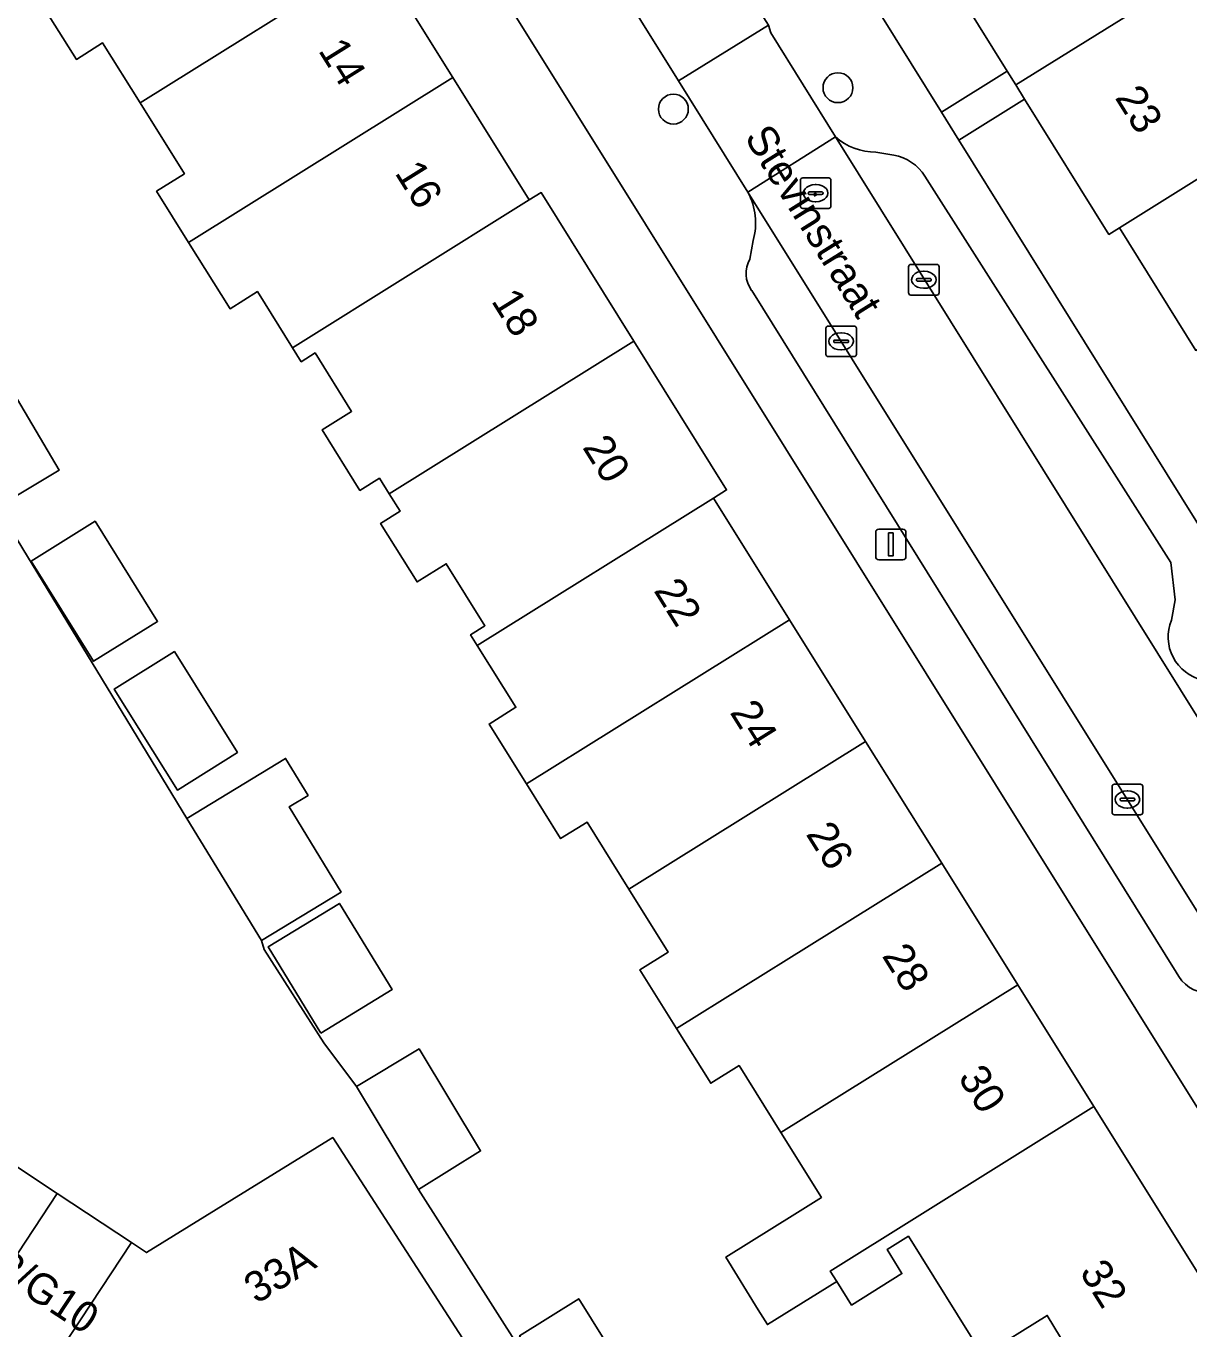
# Model space of a CAD drawing. Extents: x 159279 to 160377, y 384531 to 385888.
# Drawn here: x 159891.01 to 159929.07, y 385007.87 to 385050.51 of the extents above; entities that cross this region are included whole.
import ezdxf

# ---------------------------------------------------------------- set-up
doc = ezdxf.new("R2010")
doc.units = 0
for name, color, linetype in [('IMGEO_Boom', 7, 'Continuous'), ('IMGEO_Erf', 7, 'Continuous'), ('IMGEO_Kolk', 7, 'Continuous'), ('IMGEO_Lichtmast', 7, 'Continuous'), ('IMGEO_Openbare_ruimte_label', 7, 'Continuous'), ('IMGEO_Pand', 7, 'Continuous'), ('IMGEO_Pand_nummerreeks', 7, 'Continuous'), ('IMGEO_Parkeervlak_open', 7, 'Continuous'), ('IMGEO_Rijbaan_lokaal_open', 7, 'Continuous'), ('IMGEO_Rioolput', 7, 'Continuous'), ('IMGEO_Voetpad_open', 7, 'Continuous')]:
    doc.layers.add(name, color=color, linetype=linetype)

msp = doc.modelspace()

# ---------------------------------------------------------------- linework, layer by layer
at = {"layer": 'IMGEO_Boom'}
for centre in [(159917.58, 385048.493), (159912.194, 385047.794)]:
    msp.add_circle(centre, 0.489, dxfattribs=at)
at = {"layer": 'IMGEO_Erf'}
for points in [[(159910.697, 385069.73), (159908.196, 385073.741), (159905.695, 385077.752), (159903.193, 385081.764), (159900.797, 385085.607), (159900.692, 385085.775), (159899.904, 385085.283), (159899.772, 385085.494), (159898.904, 385084.953), (159897.291, 385087.541), (159898.155, 385088.079), (159897.319, 385089.42), (159895.629, 385088.366), (159920.97, 385047.69), (159923.122, 385049.031), (159920.357, 385053.472), (159920.701, 385053.686), (159918.2, 385057.697), (159915.699, 385061.708), (159913.198, 385065.719)], [(159895.312, 385031.028), (159893.217, 385029.719), (159891.172, 385032.992), (159893.266, 385034.301)], [(159897.928, 385026.736), (159895.961, 385025.507), (159893.896, 385028.811), (159895.864, 385030.04)], [(159900.66, 385017.554), (159898.936, 385020.376), (159901.264, 385021.798), (159902.988, 385018.976)], [(159911.061, 385005.705), (159912.329, 385006.497), (159913.581, 385004.492), (159910.379, 385002.491), (159909.126, 385004.497), (159907.16, 385007.646), (159909.095, 385008.854)]]:
    msp.add_lwpolyline(points, close=True, dxfattribs=at)
for points in [[(159936.519, 385003.628), (159888.362, 385080.722)], [(159872.046, 385062.696), (159880.878, 385049.064), (159883.066, 385050.482), (159885.069, 385047.391), (159887.063, 385044.313), (159884.874, 385042.895), (159886.151, 385041.353), (159888.183, 385042.561), (159890.075, 385039.377), (159892.096, 385035.977), (159890.065, 385034.77), (159896.273, 385024.572), (159899.502, 385026.543), (159900.24, 385025.333), (159899.617, 385024.953), (159901.317, 385022.168), (159898.712, 385020.577), (159898.797, 385020.287), (159900.75, 385017.23), (159901.82, 385015.798), (159903.87, 385017.034), (159905.882, 385013.697), (159903.85, 385012.429), (159910.522, 385001.973)], [(159902.473, 385052.829), (159904.977, 385048.823), (159907.479, 385044.819), (159907.869, 385045.063), (159910.901, 385040.198), (159913.935, 385035.33), (159913.508, 385035.064), (159915.996, 385031.081), (159918.485, 385027.098), (159920.974, 385023.114), (159923.463, 385019.131), (159925.952, 385015.146), (159931.428, 385006.383)], [(159927.193, 385003.737), (159924.428, 385008.312), (159922.326, 385006.999), (159919.886, 385010.904), (159919.185, 385010.466), (159919.675, 385009.681), (159918.024, 385008.65), (159917.539, 385009.426), (159915.269, 385008.01), (159914.969, 385008.499), (159913.912, 385010.222), (159916.164, 385011.627), (159917.039, 385012.173), (159915.713, 385014.295), (159914.343, 385016.488), (159913.418, 385015.911), (159912.299, 385017.701), (159911.098, 385019.624), (159912.027, 385020.204), (159910.739, 385022.265), (159909.369, 385024.458), (159908.502, 385023.917), (159907.384, 385025.707), (159906.161, 385027.664), (159907.042, 385028.214), (159905.777, 385030.239), (159905.559, 385030.588), (159906.027, 385030.881), (159904.759, 385032.911), (159903.808, 385032.317), (159902.611, 385034.232), (159903.247, 385034.63), (159902.891, 385035.199), (159902.571, 385035.71), (159901.935, 385035.312), (159900.697, 385037.293), (159901.665, 385037.898), (159900.469, 385039.811), (159900.013, 385039.526), (159899.727, 385039.983), (159898.58, 385041.819), (159897.684, 385041.259), (159896.329, 385043.428), (159895.28, 385045.106), (159896.192, 385045.676), (159894.738, 385048.003), (159893.516, 385049.958), (159892.655, 385049.419), (159891.372, 385051.471)], [(159929.288, 385039.896), (159926.789, 385043.908), (159926.445, 385043.693), (159923.69, 385048.119), (159921.539, 385046.778), (159950.682, 385000)]]:
    msp.add_lwpolyline(points, dxfattribs=at)
at = {"layer": 'IMGEO_Kolk'}
for p, q in [((159919.89, 385041.782), (159919.89, 385042.634)), ((159919.965, 385042.708), (159920.817, 385042.708)), ((159920.378, 385042.488), (159920.403, 385042.488)), ((159920.891, 385042.634), (159920.891, 385041.782)), ((159920.149, 385042.202), (159920.149, 385042.214)), ((159920.587, 385042.165), (159920.189, 385042.165)), ((159920.192, 385042.251), (159920.59, 385042.251)), ((159920.633, 385042.214), (159920.633, 385042.202)), ((159920.817, 385041.708), (159919.965, 385041.708)), ((159920.401, 385041.928), (159920.376, 385041.928)), ((159917.183, 385039.766), (159917.183, 385040.618)), ((159917.258, 385040.692), (159918.11, 385040.692)), ((159917.671, 385040.472), (159917.696, 385040.472)), ((159918.184, 385040.618), (159918.184, 385039.766)), ((159917.442, 385040.186), (159917.442, 385040.198)), ((159917.88, 385040.149), (159917.482, 385040.149)), ((159917.485, 385040.235), (159917.883, 385040.235)), ((159917.694, 385039.912), (159917.669, 385039.912)), ((159917.926, 385040.198), (159917.926, 385040.186)), ((159918.11, 385039.692), (159917.258, 385039.692)), ((159926.552, 385024.771), (159926.552, 385025.623)), ((159926.627, 385025.697), (159927.479, 385025.697)), ((159927.04, 385025.477), (159927.065, 385025.477)), ((159927.553, 385025.623), (159927.553, 385024.771)), ((159926.811, 385025.191), (159926.811, 385025.203)), ((159927.249, 385025.154), (159926.851, 385025.154)), ((159926.854, 385025.24), (159927.252, 385025.24)), ((159927.295, 385025.203), (159927.295, 385025.191)), ((159927.479, 385024.697), (159926.627, 385024.697)), ((159927.063, 385024.917), (159927.038, 385024.917))]:
    msp.add_line(p, q, dxfattribs=at)
for points in [[(159919.89, 385041.782), (159919.89, 385042.634)], [(159919.965, 385042.708), (159920.817, 385042.708)], [(159920.891, 385042.634), (159920.891, 385041.782)], [(159920.817, 385041.708), (159919.965, 385041.708)], [(159917.183, 385039.766), (159917.183, 385040.618)], [(159917.258, 385040.692), (159918.11, 385040.692)], [(159918.184, 385040.618), (159918.184, 385039.766)], [(159918.11, 385039.692), (159917.258, 385039.692)], [(159926.552, 385024.771), (159926.552, 385025.623)], [(159926.627, 385025.697), (159927.479, 385025.697)], [(159927.553, 385025.623), (159927.553, 385024.771)], [(159927.479, 385024.697), (159926.627, 385024.697)]]:
    msp.add_lwpolyline(points, dxfattribs=at)
for centre, radius, start, end in [((159919.967, 385042.632), 0.0765, 91.552, 178.448), ((159919.967, 385042.632), 0.0765, 91.552, 178.448), ((159920.815, 385042.632), 0.0765, 1.552, 88.448), ((159920.815, 385042.632), 0.0765, 1.552, 88.448), ((159920.189, 385042.211), 0.0403, 85.8775, 175.7526), ((159920.186, 385042.201), 0.0366, 178.938, 274.7102), ((159920.59, 385042.208), 0.043, 264.8664, 352.4533), ((159920.594, 385042.213), 0.0386, 1.7309, 96.639), ((159919.967, 385041.784), 0.0765, 181.552, 268.448), ((159919.967, 385041.784), 0.0765, 181.552, 268.448), ((159920.815, 385041.784), 0.0765, 271.552, 358.448), ((159920.815, 385041.784), 0.0765, 271.552, 358.448), ((159917.26, 385040.616), 0.0765, 91.552, 178.448), ((159917.26, 385040.616), 0.0765, 91.552, 178.448), ((159918.108, 385040.616), 0.0765, 1.552, 88.448), ((159918.108, 385040.616), 0.0765, 1.552, 88.448), ((159917.482, 385040.195), 0.0403, 85.8775, 175.7526), ((159917.479, 385040.185), 0.0366, 178.938, 274.7102), ((159917.883, 385040.192), 0.043, 264.8664, 352.4533), ((159917.887, 385040.197), 0.0386, 1.7309, 96.639), ((159917.26, 385039.768), 0.0765, 181.552, 268.448), ((159917.26, 385039.768), 0.0765, 181.552, 268.448), ((159918.108, 385039.768), 0.0765, 271.552, 358.448), ((159918.108, 385039.768), 0.0765, 271.552, 358.448), ((159926.629, 385025.621), 0.0765, 91.552, 178.448), ((159926.629, 385025.621), 0.0765, 91.552, 178.448), ((159927.477, 385025.621), 0.0765, 1.552, 88.448), ((159927.477, 385025.621), 0.0765, 1.552, 88.448), ((159926.851, 385025.2), 0.0403, 85.8775, 175.7526), ((159926.848, 385025.19), 0.0366, 178.938, 274.7102), ((159927.252, 385025.197), 0.043, 264.8664, 352.4533), ((159927.256, 385025.202), 0.0386, 1.7309, 96.639), ((159926.629, 385024.773), 0.0765, 181.552, 268.448), ((159926.629, 385024.773), 0.0765, 181.552, 268.448), ((159927.477, 385024.773), 0.0765, 271.552, 358.448), ((159927.477, 385024.773), 0.0765, 271.552, 358.448)]:
    msp.add_arc(centre, radius, start, end, dxfattribs=at)
for centre, major_axis, ratio, start_param, end_param in [((159920.377, 385042.208), (-0.387, 0.002), 0.722429, 4.712389, 7.853982), ((159920.402, 385042.208), (-0.39, 0.002), 0.717154, 1.570796, 4.712389), ((159917.67, 385040.192), (-0.387, 0.002), 0.722429, 4.712389, 7.853982), ((159917.695, 385040.192), (-0.39, 0.002), 0.717154, 1.570796, 4.712389), ((159927.039, 385025.197), (-0.387, 0.002), 0.722429, 4.712389, 7.853982), ((159927.064, 385025.197), (-0.39, 0.002), 0.717154, 1.570796, 4.712389)]:
    msp.add_ellipse(centre, major_axis=major_axis, ratio=ratio, start_param=start_param, end_param=end_param, dxfattribs=at)
at = {"layer": 'IMGEO_Lichtmast'}
for p, q in [((159918.814, 385033.146), (159918.814, 385033.946)), ((159918.814, 385033.946), (159918.814, 385033.146)), ((159918.914, 385034.046), (159919.704, 385034.046)), ((159919.704, 385034.046), (159918.914, 385034.046)), ((159919.804, 385033.946), (159919.804, 385033.146)), ((159919.804, 385033.146), (159919.804, 385033.946)), ((159919.704, 385033.046), (159918.914, 385033.046)), ((159918.914, 385033.046), (159919.704, 385033.046))]:
    msp.add_line(p, q, dxfattribs=at)
msp.add_lwpolyline([(159919.234, 385033.921), (159919.384, 385033.921), (159919.384, 385033.171), (159919.234, 385033.171), (159919.234, 385033.921)], dxfattribs=at)
for centre, start, end in [((159918.914, 385033.946), 90, 180), ((159918.914, 385033.946), 90, 180), ((159919.704, 385033.946), 0, 90), ((159919.704, 385033.946), 360, 90), ((159918.914, 385033.146), 180, 270), ((159918.914, 385033.146), 180, 270), ((159919.704, 385033.146), 270, 0), ((159919.704, 385033.146), 270, 0)]:
    msp.add_arc(centre, 0.1, start, end, dxfattribs=at)
at = {"layer": 'IMGEO_Pand'}
for points in [[(159932.027, 385053.956), (159931.577, 385054.683), (159930.589, 385056.28), (159928.995, 385058.857), (159920.701, 385053.686), (159920.357, 385053.472), (159923.122, 385049.031), (159923.401, 385048.583), (159931.872, 385053.86)], [(159891.372, 385051.471), (159892.655, 385049.419), (159893.516, 385049.958), (159894.738, 385048.003), (159902.473, 385052.829), (159899.969, 385056.836)], [(159932.705, 385050.93), (159933.567, 385051.467), (159936.373, 385053.215), (159935.086, 385055.282), (159934.826, 385055.699), (159932.027, 385053.956), (159931.872, 385053.86), (159923.401, 385048.583), (159923.69, 385048.119), (159926.445, 385043.693), (159926.789, 385043.908), (159934.649, 385048.811), (159934.454, 385049.124), (159934.004, 385048.844)], [(159904.977, 385048.823), (159902.473, 385052.829), (159894.738, 385048.003), (159896.192, 385045.676), (159895.28, 385045.106), (159896.329, 385043.428)], [(159896.329, 385043.428), (159897.684, 385041.259), (159898.58, 385041.819), (159899.727, 385039.983), (159907.479, 385044.819), (159904.977, 385048.823)], [(159938.036, 385045.345), (159937.979, 385045.437), (159936.787, 385047.35), (159935.902, 385046.799), (159934.649, 385048.811), (159926.789, 385043.908), (159929.288, 385039.896)], [(159910.901, 385040.198), (159907.869, 385045.063), (159907.479, 385044.819), (159899.727, 385039.983), (159900.013, 385039.526), (159900.469, 385039.811), (159901.665, 385037.898), (159900.697, 385037.293), (159901.935, 385035.312), (159902.571, 385035.71), (159902.891, 385035.199)], [(159902.891, 385035.199), (159903.247, 385034.63), (159902.611, 385034.232), (159903.808, 385032.317), (159904.759, 385032.911), (159906.027, 385030.881), (159905.559, 385030.588), (159905.777, 385030.239), (159913.508, 385035.064), (159913.935, 385035.33), (159910.901, 385040.198)], [(159888.09, 385038.091), (159890.065, 385034.77), (159892.096, 385035.977), (159890.075, 385039.377)], [(159915.996, 385031.081), (159913.508, 385035.064), (159905.777, 385030.239), (159907.042, 385028.214), (159906.161, 385027.664), (159907.384, 385025.707)], [(159893.217, 385029.719), (159895.312, 385031.028), (159893.266, 385034.301), (159891.172, 385032.992)], [(159918.485, 385027.098), (159915.996, 385031.081), (159907.384, 385025.707), (159908.502, 385023.917), (159909.369, 385024.458), (159910.739, 385022.265)], [(159895.961, 385025.507), (159897.928, 385026.736), (159895.864, 385030.04), (159893.896, 385028.811)], [(159920.974, 385023.114), (159918.485, 385027.098), (159910.739, 385022.265), (159912.027, 385020.204), (159911.098, 385019.624), (159912.299, 385017.701)], [(159896.273, 385024.572), (159898.712, 385020.577), (159901.317, 385022.168), (159899.617, 385024.953), (159900.24, 385025.333), (159899.502, 385026.543)], [(159923.463, 385019.131), (159920.974, 385023.114), (159912.299, 385017.701), (159913.418, 385015.911), (159914.343, 385016.488), (159915.713, 385014.295)], [(159900.66, 385017.554), (159902.988, 385018.976), (159901.264, 385021.798), (159898.936, 385020.376)], [(159925.952, 385015.146), (159923.463, 385019.131), (159915.713, 385014.295), (159917.039, 385012.173), (159916.164, 385011.627), (159913.912, 385010.222), (159914.969, 385008.499), (159915.269, 385008.01), (159917.539, 385009.426), (159917.33, 385009.76)], [(159903.87, 385017.034), (159901.82, 385015.798), (159903.85, 385012.429), (159905.882, 385013.697)], [(159925.952, 385015.146), (159917.33, 385009.76), (159917.539, 385009.426), (159918.024, 385008.65), (159919.675, 385009.681), (159919.185, 385010.466), (159919.886, 385010.904), (159922.326, 385006.999), (159924.428, 385008.312), (159927.193, 385003.737), (159931.428, 385006.383)], [(159892.032, 385012.298), (159889.603, 385013.9), (159886.287, 385008.871), (159888.716, 385007.269)], [(159894.462, 385010.696), (159891.145, 385005.667), (159900.292, 384999.636), (159900.608, 384999.429), (159901.928, 385001.432), (159905.422, 385006.729), (159905.629, 385007.043), (159901.044, 385014.131), (159894.956, 385010.37)], [(159894.462, 385010.696), (159892.032, 385012.298), (159888.716, 385007.269), (159889.19, 385006.957), (159891.145, 385005.667)], [(159909.126, 385004.497), (159911.061, 385005.705), (159909.095, 385008.854), (159907.16, 385007.646)]]:
    msp.add_lwpolyline(points, close=True, dxfattribs=at)
at = {"layer": 'IMGEO_Parkeervlak_open'}
for points in [[(159917.496, 385046.88), (159938.592, 385013.063), (159944.028, 385004.239), (159944.434, 385003.441)], [(159919.405, 385046.285), (159918.821, 385046.382)], [(159928.492, 385031.066), (159928.614, 385031.728), (159928.477, 385032.958), (159920.427, 385045.594)], [(159940.335, 385003.658), (159931.815, 385017.566), (159914.634, 385045.069)], [(159914.806, 385043.492), (159914.697, 385042.882)], [(159914.756, 385041.854), (159928.649, 385019.549)]]:
    msp.add_lwpolyline(points, dxfattribs=at)
for centre, radius, start, end in [((159918.83, 385048.417), 2.035, 229.0477, 269.7549), ((159919.155, 385044.815), 1.491, 31.5039, 80.3689), ((159912.778, 385044.069), 2.108, 344.1266, 28.3224), ((159915.51, 385042.413), 0.939, 150.0273, 216.5423), ((159929.837, 385030.52), 1.451, 157.911, 257.0286), ((159929.728, 385020.048), 1.189, 204.8145, 269.6503)]:
    msp.add_arc(centre, radius, start, end, dxfattribs=at)
at = {"layer": 'IMGEO_Rijbaan_lokaal_open'}
for points in [[(159911.126, 385050.697), (159912.358, 385048.721), (159915.303, 385050.54), (159912.027, 385055.709), (159893.204, 385086.133), (159890.162, 385084.183), (159890.776, 385083.377), (159890.937, 385083.152)], [(159915.386, 385050.286), (159915.303, 385050.54), (159912.358, 385048.721), (159914.634, 385045.069), (159917.496, 385046.88)]]:
    msp.add_lwpolyline(points, close=True, dxfattribs=at)
for points in [[(159910.522, 385001.973), (159903.85, 385012.429), (159901.82, 385015.798), (159900.75, 385017.23), (159898.797, 385020.287), (159898.712, 385020.577), (159896.273, 385024.572), (159890.065, 385034.77), (159888.09, 385038.091), (159886.151, 385041.353), (159884.874, 385042.895), (159882.88, 385045.974), (159880.878, 385049.064), (159872.046, 385062.696)], [(159944.434, 385003.441), (159944.028, 385004.239), (159938.592, 385013.063), (159917.496, 385046.88), (159914.634, 385045.069), (159931.815, 385017.566), (159940.335, 385003.658)], [(159859.239, 385026.708), (159862.555, 385031.737), (159865.31, 385029.92), (159867.739, 385028.318), (159870.169, 385026.716), (159872.598, 385025.114), (159875.027, 385023.512), (159877.457, 385021.91), (159879.886, 385020.308), (159882.315, 385018.706), (159884.744, 385017.104), (159887.174, 385015.502), (159889.603, 385013.9), (159892.032, 385012.298), (159894.462, 385010.696), (159894.956, 385010.37), (159901.044, 385014.131), (159905.629, 385007.043)]]:
    msp.add_lwpolyline(points, dxfattribs=at)
at = {"layer": 'IMGEO_Rioolput'}
for p, q in [((159916.35, 385044.617), (159916.35, 385045.469)), ((159916.425, 385045.543), (159917.277, 385045.543)), ((159917.351, 385045.469), (159917.351, 385044.617)), ((159916.609, 385045.037), (159916.609, 385045.049)), ((159917.047, 385045), (159916.649, 385045)), ((159916.652, 385045.086), (159917.05, 385045.086)), ((159916.838, 385045.323), (159916.863, 385045.323)), ((159917.093, 385045.049), (159917.093, 385045.037)), ((159916.861, 385044.763), (159916.836, 385044.763)), ((159917.277, 385044.543), (159916.425, 385044.543))]:
    msp.add_line(p, q, dxfattribs=at)
for points in [[(159916.35, 385044.617), (159916.35, 385045.469)], [(159916.425, 385045.543), (159917.277, 385045.543)], [(159917.351, 385045.469), (159917.351, 385044.617)], [(159917.277, 385044.543), (159916.425, 385044.543)]]:
    msp.add_lwpolyline(points, dxfattribs=at)
for centre, radius, start, end in [((159916.427, 385045.467), 0.0765, 91.552, 178.448), ((159916.427, 385045.467), 0.0765, 91.552, 178.448), ((159917.275, 385045.467), 0.0765, 1.552, 88.448), ((159917.275, 385045.467), 0.0765, 1.552, 88.448), ((159916.649, 385045.046), 0.0403, 85.8775, 175.7526), ((159916.646, 385045.036), 0.0366, 178.938, 274.7102), ((159917.05, 385045.043), 0.043, 264.8664, 352.4533), ((159917.054, 385045.048), 0.0386, 1.7309, 96.639), ((159916.427, 385044.619), 0.0765, 181.552, 268.448), ((159916.427, 385044.619), 0.0765, 181.552, 268.448), ((159917.275, 385044.619), 0.0765, 271.552, 358.448), ((159917.275, 385044.619), 0.0765, 271.552, 358.448)]:
    msp.add_arc(centre, radius, start, end, dxfattribs=at)
for centre, major_axis, ratio, start_param, end_param in [((159916.837, 385045.043), (-0.387, 0.002), 0.722429, 4.712389, 7.853982), ((159916.862, 385045.043), (-0.39, 0.002), 0.717154, 1.570796, 4.712389)]:
    msp.add_ellipse(centre, major_axis=major_axis, ratio=ratio, start_param=start_param, end_param=end_param, dxfattribs=at)
at = {"layer": 'IMGEO_Voetpad_open'}
for points in [[(159872.121, 385097.552), (159872.011, 385097.626), (159871.548, 385097.911), (159871.061, 385098.154), (159869.401, 385095.52), (159877.92, 385089.911), (159882.977, 385086.545), (159886.159, 385084.445), (159887.093, 385082.754), (159888.362, 385080.722), (159936.519, 385003.628), (159934.035, 385000), (159926.157, 384988.496), (159925.515, 384987.558), (159922.318, 384982.839), (159919.321, 384978.411), (159922.705, 384976.055), (159935.802, 384995.298)], [(159925.436, 384938.175), (159925.666, 384938.022), (159928.099, 384938.394), (159928.311, 384938.426), (159934.331, 384939.346), (159933.907, 384942.703), (159933.789, 384943.295), (159932.965, 384948.873), (159932.16, 384954.319), (159931.355, 384959.765), (159930.173, 384967.765), (159934.703, 384974.467), (159937.871, 384979.153), (159938.432, 384979.992), (159951.23, 384999.12), (159950.682, 385000), (159921.539, 385046.778), (159920.97, 385047.69), (159895.629, 385088.366), (159894.998, 385089.378)], [(159914.634, 385045.069), (159912.358, 385048.721), (159911.126, 385050.697)], [(159915.303, 385050.54), (159915.386, 385050.286), (159917.496, 385046.88)], [(159918.821, 385046.382), (159919.405, 385046.285)], [(159920.427, 385045.594), (159928.477, 385032.958), (159928.614, 385031.728), (159928.492, 385031.066)], [(159914.697, 385042.882), (159914.806, 385043.492)], [(159928.649, 385019.549), (159914.756, 385041.854)]]:
    msp.add_lwpolyline(points, dxfattribs=at)
msp.add_lwpolyline([(159923.69, 385048.119), (159923.401, 385048.583), (159923.122, 385049.031), (159920.97, 385047.69), (159921.539, 385046.778)], close=True, dxfattribs=at)
for centre, radius, start, end in [((159918.83, 385048.417), 2.035, 229.0477, 269.7549), ((159919.155, 385044.815), 1.491, 31.5039, 80.3689), ((159912.778, 385044.069), 2.108, 344.1266, 28.3224), ((159915.51, 385042.413), 0.939, 150.0273, 216.5423), ((159929.837, 385030.52), 1.451, 157.911, 257.0286), ((159929.728, 385020.048), 1.189, 204.8145, 269.6503)]:
    msp.add_arc(centre, radius, start, end, dxfattribs=at)

# ---------------------------------------------------------------- texts
at = {"layer": 'IMGEO_Openbare_ruimte_label'}
msp.add_text('Stevinstraat', height=1, rotation=301.9265, dxfattribs=at).set_placement((159914.498, 385046.871))
at = {"layer": 'IMGEO_Pand_nummerreeks'}
for s, rotation, p in [('14', 302.0032, (159900.553, 385049.713)), ('23', 301.9021, (159926.625, 385048.17)), ('16', 302.0032, (159903.056, 385045.707)), ('18', 301.9328, (159906.214, 385041.516)), ('20', 301.9328, (159909.199, 385036.726)), ('22', 301.9956, (159911.531, 385032.038)), ('24', 301.9956, (159914.022, 385028.051)), ('26', 301.9956, (159916.511, 385024.067)), ('28', 301.9956, (159919.001, 385020.082)), ('30', 301.9938, (159921.49, 385016.099)), ('33/G10', 326.5221, (159889.288, 385010.08)), ('33A', 31.5471, (159898.547, 385008.667)), ('32', 301.9995, (159925.469, 385009.731))]:
    msp.add_text(s, height=1, rotation=rotation, dxfattribs=at).set_placement(p)

doc.saveas('drawing.dxf')
